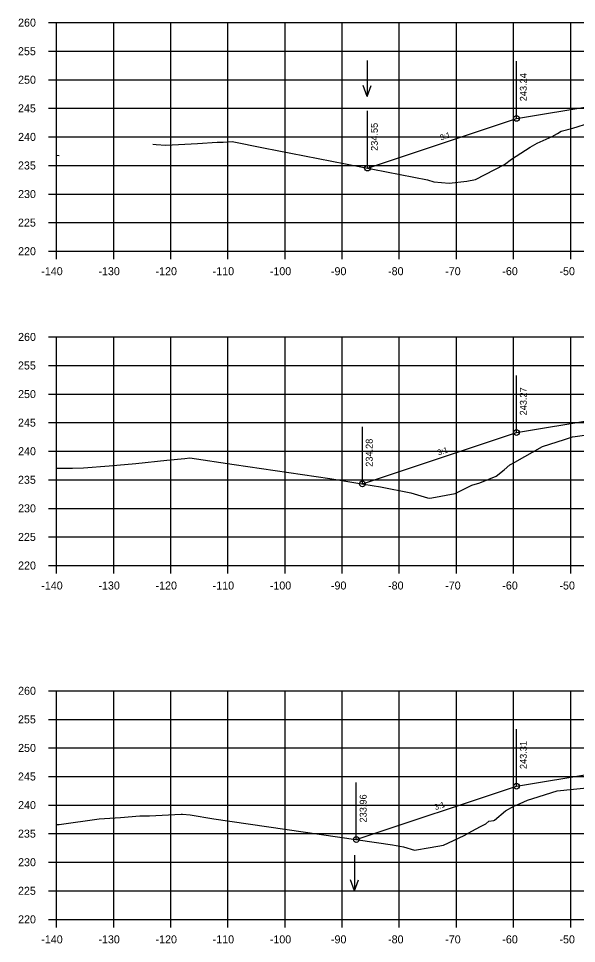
# Model space of a CAD drawing. Extents: x 1342547 to 1344156, y -1532351 to -1517216.
# Drawn here: x 1342556.2 to 1342653.9, y -1525508.6 to -1525346.7 of the extents above; entities that cross this region are included whole.
import ezdxf

# ---------------------------------------------------------------- set-up
doc = ezdxf.new("R2010")
doc.units = 0
for name, color, linetype in [('R_Axis', 7, 'Continuous'), ('R_Axis Annot', 7, 'Continuous'), ('R_Exist Surface', 7, 'Continuous'), ('R_Fin Surface', 7, 'Continuous'), ('R_Grid', 7, 'Continuous'), ('R_No Plot', 7, 'Continuous'), ('R_Water', 7, 'Continuous'), ('R_Xsect Elev', 7, 'Continuous'), ('R_Xsect Slope', 7, 'Continuous')]:
    doc.layers.add(name, color=color, linetype=linetype)

msp = doc.modelspace()

# ---------------------------------------------------------------- linework, layer by layer
at = {"layer": 'R_Axis'}
for p, q in [((1342561.47, -1525347.41), (1342562.87, -1525347.41)), ((1342562.87, -1525387.41), (1342562.87, -1525347.41)), ((1342561.47, -1525352.41), (1342562.87, -1525352.41)), ((1342561.47, -1525357.41), (1342562.87, -1525357.41)), ((1342561.47, -1525362.41), (1342562.87, -1525362.41)), ((1342561.47, -1525367.41), (1342562.87, -1525367.41)), ((1342561.47, -1525372.41), (1342562.87, -1525372.41)), ((1342561.47, -1525377.41), (1342562.87, -1525377.41)), ((1342561.47, -1525382.41), (1342562.87, -1525382.41)), ((1342561.47, -1525387.41), (1342562.87, -1525387.41)), ((1342562.87, -1525387.41), (1342842.87, -1525387.41)), ((1342562.87, -1525388.81), (1342562.87, -1525387.41)), ((1342572.87, -1525388.81), (1342572.87, -1525387.41)), ((1342582.87, -1525388.81), (1342582.87, -1525387.41)), ((1342592.87, -1525388.81), (1342592.87, -1525387.41)), ((1342602.87, -1525388.81), (1342602.87, -1525387.41)), ((1342612.87, -1525388.81), (1342612.87, -1525387.41)), ((1342622.87, -1525388.81), (1342622.87, -1525387.41)), ((1342632.87, -1525388.81), (1342632.87, -1525387.41)), ((1342642.87, -1525388.81), (1342642.87, -1525387.41)), ((1342652.87, -1525388.81), (1342652.87, -1525387.41)), ((1342561.47, -1525402.41), (1342562.87, -1525402.41)), ((1342562.87, -1525442.41), (1342562.87, -1525402.41)), ((1342561.47, -1525407.41), (1342562.87, -1525407.41)), ((1342561.47, -1525412.41), (1342562.87, -1525412.41)), ((1342561.47, -1525417.41), (1342562.87, -1525417.41)), ((1342561.47, -1525422.41), (1342562.87, -1525422.41)), ((1342561.47, -1525427.41), (1342562.87, -1525427.41)), ((1342561.47, -1525432.41), (1342562.87, -1525432.41)), ((1342561.47, -1525437.41), (1342562.87, -1525437.41)), ((1342561.47, -1525442.41), (1342562.87, -1525442.41)), ((1342562.87, -1525442.41), (1342842.87, -1525442.41)), ((1342562.87, -1525443.81), (1342562.87, -1525442.41)), ((1342572.87, -1525443.81), (1342572.87, -1525442.41)), ((1342582.87, -1525443.81), (1342582.87, -1525442.41)), ((1342592.87, -1525443.81), (1342592.87, -1525442.41)), ((1342602.87, -1525443.81), (1342602.87, -1525442.41)), ((1342612.87, -1525443.81), (1342612.87, -1525442.41)), ((1342622.87, -1525443.81), (1342622.87, -1525442.41)), ((1342632.87, -1525443.81), (1342632.87, -1525442.41)), ((1342642.87, -1525443.81), (1342642.87, -1525442.41)), ((1342652.87, -1525443.81), (1342652.87, -1525442.41)), ((1342561.47, -1525464.33), (1342562.87, -1525464.33)), ((1342562.87, -1525504.33), (1342562.87, -1525464.33)), ((1342561.47, -1525469.33), (1342562.87, -1525469.33)), ((1342561.47, -1525474.33), (1342562.87, -1525474.33)), ((1342561.47, -1525479.33), (1342562.87, -1525479.33)), ((1342561.47, -1525484.33), (1342562.87, -1525484.33)), ((1342561.47, -1525489.33), (1342562.87, -1525489.33)), ((1342561.47, -1525494.33), (1342562.87, -1525494.33)), ((1342561.47, -1525499.33), (1342562.87, -1525499.33)), ((1342561.47, -1525504.33), (1342562.87, -1525504.33)), ((1342562.87, -1525504.33), (1342842.87, -1525504.33)), ((1342562.87, -1525505.73), (1342562.87, -1525504.33)), ((1342572.87, -1525505.73), (1342572.87, -1525504.33)), ((1342582.87, -1525505.73), (1342582.87, -1525504.33)), ((1342592.87, -1525505.73), (1342592.87, -1525504.33)), ((1342602.87, -1525505.73), (1342602.87, -1525504.33)), ((1342612.87, -1525505.73), (1342612.87, -1525504.33)), ((1342622.87, -1525505.73), (1342622.87, -1525504.33)), ((1342632.87, -1525505.73), (1342632.87, -1525504.33)), ((1342642.87, -1525505.73), (1342642.87, -1525504.33)), ((1342652.87, -1525505.73), (1342652.87, -1525504.33))]:
    msp.add_line(p, q, dxfattribs=at)
at = {"layer": 'R_Exist Surface'}
for points in [[(1342579.7, -1525368.68), (1342580.32, -1525368.74), (1342582.01, -1525368.84), (1342587.57, -1525368.54), (1342590.98, -1525368.34), (1342592.06, -1525368.32), (1342593.63, -1525368.23), (1342599.12, -1525369.31), (1342627.81, -1525374.92), (1342628.91, -1525375.26), (1342631.58, -1525375.53), (1342634.67, -1525375.15), (1342636.23, -1525374.86), (1342641.25, -1525372.26), (1342642.5, -1525371.29), (1342645.76, -1525369.18), (1342646.99, -1525368.53), (1342649.64, -1525367.31), (1342650.55, -1525366.79), (1342651.2, -1525366.41), (1342653.26, -1525365.9), (1342656.23, -1525364.96)], [(1342562.87, -1525370.63), (1342563.33, -1525370.68)], [(1342562.87, -1525425.37), (1342564.47, -1525425.4), (1342565.66, -1525425.38), (1342567.58, -1525425.3), (1342572.06, -1525424.94), (1342576.76, -1525424.58), (1342582.2, -1525423.98), (1342585.33, -1525423.69), (1342586.2, -1525423.57), (1342593.96, -1525424.73), (1342610.7, -1525427.21), (1342616.65, -1525428.17), (1342619.57, -1525428.63), (1342624.91, -1525429.68), (1342627.79, -1525430.57), (1342628.16, -1525430.6), (1342628.58, -1525430.55), (1342632.66, -1525429.81), (1342634.52, -1525428.85), (1342635.56, -1525428.38), (1342636.97, -1525427.92), (1342639.82, -1525426.79), (1342641.22, -1525425.68), (1342642.2, -1525424.77), (1342643.11, -1525424.31), (1342647.93, -1525421.6), (1342651.78, -1525420.36), (1342653.16, -1525419.89), (1342653.62, -1525419.81), (1342656.53, -1525419.4)], [(1342562.87, -1525487.74), (1342563.17, -1525487.75), (1342563.34, -1525487.72), (1342570.36, -1525486.73), (1342574.06, -1525486.48), (1342577.44, -1525486.19), (1342579.15, -1525486.2), (1342584.7, -1525485.94), (1342584.91, -1525485.95), (1342586.25, -1525486.05), (1342590.39, -1525486.72), (1342621.66, -1525491.3), (1342623.62, -1525491.66), (1342625.54, -1525492.25), (1342628.29, -1525491.76), (1342630.59, -1525491.35), (1342634.23, -1525489.65), (1342635.54, -1525488.9), (1342637.1, -1525488.07), (1342638.03, -1525487.61), (1342638.51, -1525487.15), (1342639.39, -1525487.01), (1342639.5, -1525486.95), (1342641.46, -1525485.32), (1342642.94, -1525484.51), (1342644.02, -1525484.07), (1342645.32, -1525483.48), (1342646.22, -1525483.19), (1342650.52, -1525481.85), (1342656.79, -1525481.17)]]:
    msp.add_lwpolyline(points, dxfattribs=at)
at = {"layer": 'R_Fin Surface'}
for points in [[(1342617.3, -1525372.86), (1342643.37, -1525364.17), (1342657.09, -1525361.89), (1342665.37, -1525360.51), (1342671.37, -1525360.27), (1342673.37, -1525360.23), (1342702.87, -1525359.64), (1342732.37, -1525360.23), (1342734.37, -1525360.27)], [(1342616.4, -1525428.13), (1342643.37, -1525419.14), (1342657.09, -1525416.85), (1342665.37, -1525415.47), (1342671.37, -1525415.23), (1342673.37, -1525415.19), (1342702.87, -1525414.6), (1342732.37, -1525415.19), (1342734.37, -1525415.23), (1342740.37, -1525415.47), (1342748.64, -1525416.85), (1342762.37, -1525419.14), (1342781.26, -1525425.44)], [(1342615.34, -1525490.37), (1342643.37, -1525481.03), (1342657.09, -1525478.74), (1342665.37, -1525477.36), (1342671.37, -1525477.12), (1342673.37, -1525477.08), (1342702.87, -1525476.49), (1342732.37, -1525477.08), (1342734.37, -1525477.12), (1342740.37, -1525477.36), (1342748.64, -1525478.74), (1342762.37, -1525481.03), (1342782.68, -1525487.8)]]:
    msp.add_lwpolyline(points, dxfattribs=at)
at = {"layer": 'R_Grid'}
for p, q in [((1342562.87, -1525347.41), (1342842.87, -1525347.41)), ((1342562.87, -1525387.41), (1342562.87, -1525347.41)), ((1342572.87, -1525387.41), (1342572.87, -1525347.41)), ((1342582.87, -1525387.41), (1342582.87, -1525347.41)), ((1342592.87, -1525387.41), (1342592.87, -1525347.41)), ((1342602.87, -1525387.41), (1342602.87, -1525347.41)), ((1342612.87, -1525387.41), (1342612.87, -1525347.41)), ((1342622.87, -1525387.41), (1342622.87, -1525347.41)), ((1342632.87, -1525387.41), (1342632.87, -1525347.41)), ((1342642.87, -1525387.41), (1342642.87, -1525347.41)), ((1342652.87, -1525387.41), (1342652.87, -1525347.41)), ((1342562.87, -1525352.41), (1342842.87, -1525352.41)), ((1342562.87, -1525357.41), (1342842.87, -1525357.41)), ((1342562.87, -1525362.41), (1342842.87, -1525362.41)), ((1342562.87, -1525367.41), (1342842.87, -1525367.41)), ((1342562.87, -1525372.41), (1342842.87, -1525372.41)), ((1342562.87, -1525377.41), (1342842.87, -1525377.41)), ((1342562.87, -1525382.41), (1342842.87, -1525382.41)), ((1342562.87, -1525387.41), (1342842.87, -1525387.41)), ((1342562.87, -1525402.41), (1342842.87, -1525402.41)), ((1342562.87, -1525442.41), (1342562.87, -1525402.41)), ((1342572.87, -1525442.41), (1342572.87, -1525402.41)), ((1342582.87, -1525442.41), (1342582.87, -1525402.41)), ((1342592.87, -1525442.41), (1342592.87, -1525402.41)), ((1342602.87, -1525442.41), (1342602.87, -1525402.41)), ((1342612.87, -1525442.41), (1342612.87, -1525402.41)), ((1342622.87, -1525442.41), (1342622.87, -1525402.41)), ((1342632.87, -1525442.41), (1342632.87, -1525402.41)), ((1342642.87, -1525442.41), (1342642.87, -1525402.41)), ((1342652.87, -1525442.41), (1342652.87, -1525402.41)), ((1342562.87, -1525407.41), (1342842.87, -1525407.41)), ((1342562.87, -1525412.41), (1342842.87, -1525412.41)), ((1342562.87, -1525417.41), (1342842.87, -1525417.41)), ((1342562.87, -1525422.41), (1342842.87, -1525422.41)), ((1342562.87, -1525427.41), (1342842.87, -1525427.41)), ((1342562.87, -1525432.41), (1342842.87, -1525432.41)), ((1342562.87, -1525437.41), (1342842.87, -1525437.41)), ((1342562.87, -1525442.41), (1342842.87, -1525442.41)), ((1342562.87, -1525464.33), (1342842.87, -1525464.33)), ((1342562.87, -1525504.33), (1342562.87, -1525464.33)), ((1342572.87, -1525504.33), (1342572.87, -1525464.33)), ((1342582.87, -1525504.33), (1342582.87, -1525464.33)), ((1342592.87, -1525504.33), (1342592.87, -1525464.33)), ((1342602.87, -1525504.33), (1342602.87, -1525464.33)), ((1342612.87, -1525504.33), (1342612.87, -1525464.33)), ((1342622.87, -1525504.33), (1342622.87, -1525464.33)), ((1342632.87, -1525504.33), (1342632.87, -1525464.33)), ((1342642.87, -1525504.33), (1342642.87, -1525464.33)), ((1342652.87, -1525504.33), (1342652.87, -1525464.33)), ((1342562.87, -1525469.33), (1342842.87, -1525469.33)), ((1342562.87, -1525474.33), (1342842.87, -1525474.33)), ((1342562.87, -1525479.33), (1342842.87, -1525479.33)), ((1342562.87, -1525484.33), (1342842.87, -1525484.33)), ((1342562.87, -1525489.33), (1342842.87, -1525489.33)), ((1342562.87, -1525494.33), (1342842.87, -1525494.33)), ((1342562.87, -1525499.33), (1342842.87, -1525499.33)), ((1342562.87, -1525504.33), (1342842.87, -1525504.33))]:
    msp.add_line(p, q, dxfattribs=at)
at = {"layer": 'R_No Plot'}
for centre in [(1342643.37, -1525364.17), (1342617.3, -1525372.86), (1342643.37, -1525419.14), (1342616.4, -1525428.13), (1342643.37, -1525481.03), (1342615.34, -1525490.37)]:
    msp.add_circle(centre, 0.5, dxfattribs=at)
at = {"layer": 'R_Water'}
for p, q in [((1342617.23, -1525354.04), (1342617.23, -1525360.33)), ((1342617.23, -1525360.33), (1342616.53, -1525358.4)), ((1342617.23, -1525360.33), (1342617.93, -1525358.4)), ((1342615.02, -1525493.08), (1342615.02, -1525499.36)), ((1342615.02, -1525499.36), (1342614.32, -1525497.44)), ((1342615.02, -1525499.36), (1342615.72, -1525497.44))]:
    msp.add_line(p, q, dxfattribs=at)
at = {"layer": 'R_Xsect Elev'}
for p, q in [((1342643.37, -1525364.17), (1342643.37, -1525354.17)), ((1342617.3, -1525372.86), (1342617.3, -1525362.86)), ((1342643.37, -1525419.14), (1342643.37, -1525409.14)), ((1342616.4, -1525428.13), (1342616.4, -1525418.13)), ((1342643.37, -1525481.03), (1342643.37, -1525471.03)), ((1342615.34, -1525490.37), (1342615.34, -1525480.37))]:
    msp.add_line(p, q, dxfattribs=at)

# ---------------------------------------------------------------- texts
at = {"layer": 'R_Axis Annot'}
for s, p in [('260', (1342556.14, -1525348.11)), ('255', (1342556.12, -1525353.11)), ('250', (1342556.14, -1525358.11)), ('245', (1342556.12, -1525363.11)), ('240', (1342556.14, -1525368.11)), ('235', (1342556.12, -1525373.11)), ('230', (1342556.14, -1525378.11)), ('225', (1342556.12, -1525383.11)), ('220', (1342556.14, -1525388.11)), ('-140', (1342560.2, -1525391.61)), ('-130', (1342570.2, -1525391.61)), ('-120', (1342580.2, -1525391.61)), ('-110', (1342590.2, -1525391.61)), ('-100', (1342600.2, -1525391.61)), ('-90', (1342610.9, -1525391.61)), ('-80', (1342620.9, -1525391.61)), ('-70', (1342630.9, -1525391.61)), ('-60', (1342640.9, -1525391.61)), ('-50', (1342650.9, -1525391.61)), ('260', (1342556.14, -1525403.11)), ('255', (1342556.12, -1525408.11)), ('250', (1342556.14, -1525413.11)), ('245', (1342556.12, -1525418.11)), ('240', (1342556.14, -1525423.11)), ('235', (1342556.12, -1525428.11)), ('230', (1342556.14, -1525433.11)), ('225', (1342556.12, -1525438.11)), ('220', (1342556.14, -1525443.11)), ('-140', (1342560.2, -1525446.61)), ('-130', (1342570.2, -1525446.61)), ('-120', (1342580.2, -1525446.61)), ('-110', (1342590.2, -1525446.61)), ('-100', (1342600.2, -1525446.61)), ('-90', (1342610.9, -1525446.61)), ('-80', (1342620.9, -1525446.61)), ('-70', (1342630.9, -1525446.61)), ('-60', (1342640.9, -1525446.61)), ('-50', (1342650.9, -1525446.61)), ('260', (1342556.14, -1525465.03)), ('255', (1342556.12, -1525470.03)), ('250', (1342556.14, -1525475.03)), ('245', (1342556.12, -1525480.03)), ('240', (1342556.14, -1525485.03)), ('235', (1342556.12, -1525490.03)), ('230', (1342556.14, -1525495.03)), ('225', (1342556.12, -1525500.03)), ('220', (1342556.14, -1525505.03)), ('-140', (1342560.2, -1525508.53)), ('-130', (1342570.2, -1525508.53)), ('-120', (1342580.2, -1525508.53)), ('-110', (1342590.2, -1525508.53)), ('-100', (1342600.2, -1525508.53)), ('-90', (1342610.9, -1525508.53)), ('-80', (1342620.9, -1525508.53)), ('-70', (1342630.9, -1525508.53)), ('-60', (1342640.9, -1525508.53)), ('-50', (1342650.9, -1525508.53))]:
    msp.add_text(s, height=1.4, dxfattribs=at).set_placement(p)
at = {"layer": 'R_Xsect Elev'}
for s, p in [('243.24', (1342645.17, -1525361.17)), ('234.55', (1342619.1, -1525369.86)), ('243.27', (1342645.17, -1525416.14)), ('234.28', (1342618.2, -1525425.13)), ('243.31', (1342645.17, -1525478.03)), ('233.96', (1342617.14, -1525487.37))]:
    msp.add_text(s, height=1.2, rotation=90, dxfattribs=at).set_placement(p)
at = {"layer": 'R_Xsect Slope'}
for p in [(1342630.17, -1525368.04), (1342629.72, -1525423.16), (1342629.19, -1525485.22)]:
    msp.add_text('3:1', height=1, rotation=18.4349, dxfattribs=at).set_placement(p)

doc.saveas('drawing.dxf')
